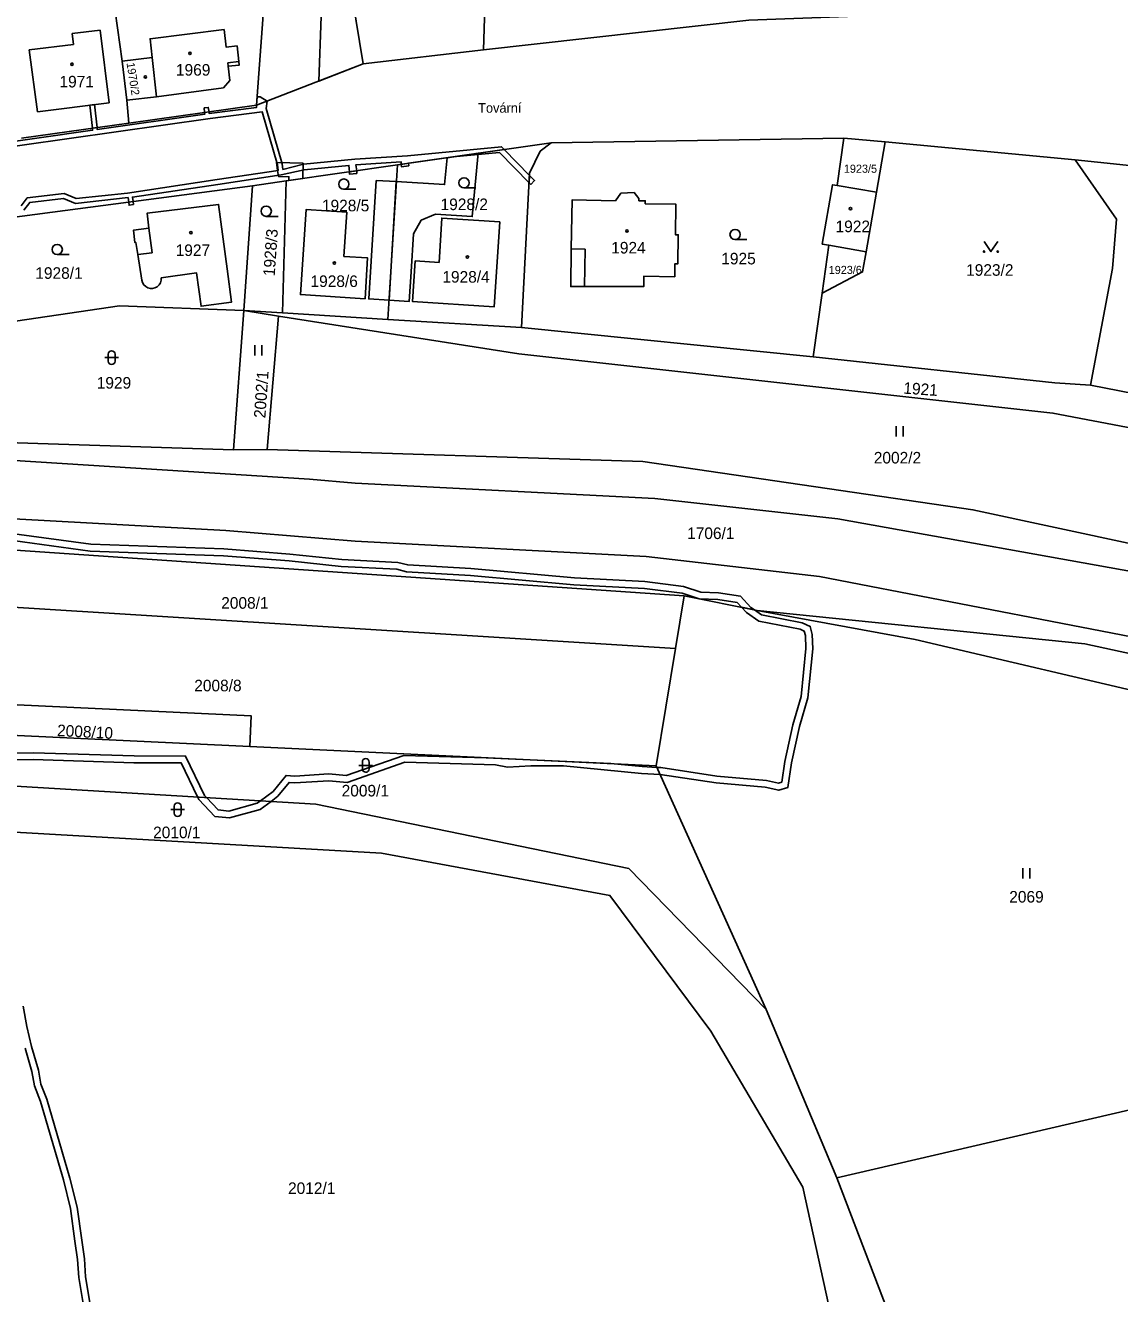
# Model space of a CAD drawing. Extents: x -869103 to -863415, y -1015889 to -1012477.
# Drawn here: x -866188.4 to -866027.8, y -1014341 to -1014154.8 of the extents above; entities that cross this region are included whole.
import ezdxf

# ---------------------------------------------------------------- set-up
doc = ezdxf.new("R2010")
doc.units = 0
for name, color, linetype in [('Hranice parcel', 7, 'Continuous'), ('Parcelní čísla', 7, 'Continuous'), ('Pop  PČ popisy', 7, 'Continuous'), ('Vnitřní kresba', 7, 'Continuous'), ('Věcná břemena k části', 7, 'Continuous'), ('Značky budov', 7, 'Continuous'), ('Značky kultur', 7, 'Continuous')]:
    doc.layers.add(name, color=color, linetype=linetype)

msp = doc.modelspace()

# ---------------------------------------------------------------- linework, layer by layer
at = {"layer": 'Hranice parcel'}
for p, q in [((-866138.87, -1014160.46), (-866142.5, -1014138.05)), ((-866154.49, -1014166.52), (-866153.04, -1014146.61)), ((-866121.17, -1014158.4), (-866120.9, -1014148.5)), ((-866174.24, -1014160.04), (-866175.27, -1014152.7)), ((-866169.82, -1014159.54), (-866174.24, -1014160.04)), ((-866174.24, -1014160.04), (-866173.55, -1014165.79)), ((-866169.17, -1014165.27), (-866169.82, -1014159.54)), ((-866121.17, -1014158.4), (-866138.87, -1014160.46)), ((-866138.87, -1014160.46), (-866154.49, -1014166.52)), ((-866173.55, -1014165.79), (-866169.17, -1014165.27)), ((-866173.27, -1014169.16), (-866173.55, -1014165.79)), ((-866154.49, -1014166.52), (-866173.27, -1014169.16)), ((-866189.02, -1014171.36), (-866173.27, -1014169.16)), ((-866111.25, -1014172.04), (-866068.25, -1014171.34)), ((-866069.23, -1014178.33), (-866068.25, -1014171.34)), ((-866068.25, -1014171.34), (-866062.2, -1014171.91)), ((-866111.25, -1014172.04), (-866133.83, -1014175.29)), ((-866062.2, -1014171.91), (-866063.48, -1014179.29)), ((-866034.28, -1014174.56), (-866062.2, -1014171.91)), ((-866034.28, -1014174.56), (-865998.65, -1014178.17)), ((-866133.83, -1014175.29), (-866150.16, -1014177.64)), ((-866133.83, -1014175.29), (-866135.22, -1014197.96)), ((-866155.11, -1014178.35), (-866196.64, -1014183.82)), ((-866156.38, -1014196.67), (-866155.11, -1014178.35)), ((-866150.16, -1014177.64), (-866155.11, -1014178.35)), ((-866150.69, -1014197.02), (-866150.16, -1014177.64)), ((-866063.48, -1014179.29), (-866069.23, -1014178.33)), ((-866065, -1014188.03), (-866063.48, -1014179.29)), ((-866070.46, -1014187.08), (-866071.43, -1014194.13)), ((-866070.46, -1014187.08), (-866065, -1014188.03)), ((-866071.43, -1014194.13), (-866072.75, -1014203.44)), ((-866157.91, -1014217.13), (-866156.38, -1014196.67)), ((-866150.69, -1014197.02), (-866156.38, -1014196.67)), ((-866156.38, -1014196.67), (-866151.29, -1014197.47)), ((-866135.22, -1014197.96), (-866150.69, -1014197.02)), ((-866152.92, -1014217.07), (-866151.29, -1014197.47)), ((-866115.59, -1014199.16), (-866135.22, -1014197.96)), ((-866072.75, -1014203.44), (-866115.59, -1014199.16)), ((-866004.69, -1014213.05), (-866032.05, -1014207.62)), ((-866195.61, -1014215.89), (-866157.91, -1014217.13)), ((-866152.92, -1014217.07), (-866157.91, -1014217.13)), ((-866097.79, -1014218.85), (-866152.92, -1014217.07)), ((-866194.87, -1014239.95), (-866092.98, -1014246.3)), ((-866091.69, -1014238.54), (-866092.98, -1014246.3)), ((-866081.01, -1014240.68), (-866091.69, -1014238.54)), ((-866092.98, -1014246.3), (-866095.84, -1014263.49)), ((-866155.51, -1014260.67), (-866095.84, -1014263.49)), ((-866079.67, -1014299.28), (-866095.84, -1014263.49)), ((-866069.3, -1014323.97), (-866079.67, -1014299.28)), ((-866069.3, -1014323.97), (-865980.11, -1014303.26)), ((-866069.3, -1014323.97), (-866054.25, -1014363.2))]:
    msp.add_line(p, q, dxfattribs=at)
for points in [[(-865921.78, -1014153.31), (-865958.58, -1014157.78), (-866037.37, -1014152.37), (-866082.21, -1014154.05), (-866121.17, -1014158.4)], [(-866159.27, -1014155.42), (-866170.13, -1014156.76), (-866169.82, -1014159.54)], [(-866169.17, -1014165.27), (-866159.38, -1014163.97), (-866158.41, -1014162.88), (-866158.65, -1014160.81), (-866157.04, -1014160.63), (-866157.1, -1014160.12), (-866157.37, -1014157.82), (-866158.97, -1014158), (-866159.27, -1014155.42)], [(-866564.4, -1014173.04), (-866551.48, -1014178.53), (-866472.75, -1014197.95), (-866443.8, -1014203.39), (-866405.07, -1014207.18), (-866319.44, -1014210.83), (-866244.9, -1014215.2), (-866146.71, -1014221.41), (-866140.03, -1014222.02), (-866096, -1014224.25), (-866069.13, -1014227.25), (-866022.19, -1014235.66), (-865901.45, -1014259.75)], [(-866115.59, -1014199.16), (-866114.4, -1014176.52), (-866112.84, -1014173.27), (-866111.25, -1014172.04)], [(-866032.05, -1014207.62), (-866028.8, -1014190.5), (-866028.25, -1014183.23), (-866034.28, -1014174.56)], [(-866069.23, -1014178.33), (-866069.92, -1014178.21), (-866071.43, -1014186.91), (-866070.46, -1014187.08)], [(-866097.42, -1014180.99), (-866097.42, -1014180.55), (-866098.36, -1014180.54), (-866098.35, -1014180.21), (-866099.06, -1014179.36), (-866101, -1014179.42), (-866101.81, -1014180.54), (-866108.16, -1014180.42), (-866108.3, -1014187.63), (-866108.36, -1014193.14), (-866106.35, -1014193.14), (-866097.66, -1014193.15), (-866097.64, -1014191.64), (-866093.09, -1014191.7), (-866093.07, -1014189.79), (-866092.63, -1014189.79), (-866092.57, -1014185.55), (-866093.01, -1014185.55), (-866092.96, -1014181.04), (-866097.42, -1014180.99)], [(-866168.53, -1014191.84), (-866163.3, -1014191.15), (-866162.65, -1014196.03), (-866158.18, -1014195.42), (-866158.83, -1014190.55), (-866160.07, -1014181.08), (-866170.57, -1014182.39), (-866170.3, -1014184.59), (-866172.59, -1014184.87), (-866172.37, -1014186.69), (-866172.24, -1014186.67), (-866171.95, -1014188.44), (-866171.34, -1014192.21)], [(-866141.69, -1014188.75), (-866138.2, -1014188.95), (-866138.57, -1014194.94), (-866148.06, -1014194.32), (-866147.24, -1014181.84), (-866141.27, -1014182.23), (-866141.69, -1014188.75)], [(-866118.8, -1014183.65), (-866119.62, -1014196.13), (-866131.58, -1014195.35), (-866131.2, -1014189.38), (-866127.71, -1014189.59), (-866127.3, -1014183.1), (-866118.8, -1014183.65)], [(-866065, -1014188.03), (-866065.51, -1014190.99), (-866071.43, -1014194.13)], [(-866171.34, -1014192.21), (-866171.24, -1014192.57), (-866171.05, -1014192.9), (-866170.78, -1014193.16), (-866170.45, -1014193.34), (-866170.09, -1014193.43), (-866169.79, -1014193.44), (-866169.42, -1014193.35), (-866169.09, -1014193.17), (-866168.82, -1014192.9), (-866168.63, -1014192.58), (-866168.53, -1014192.22), (-866168.53, -1014191.84)], [(-866194.26, -1014198.87), (-866174.61, -1014195.99), (-866156.38, -1014196.67)], [(-866151.29, -1014197.47), (-866115.98, -1014203.02), (-866037.57, -1014211.71), (-866006.93, -1014217.55), (-865971.73, -1014226.05), (-865962.1, -1014231.89), (-865944.7, -1014246.85)], [(-866032.05, -1014207.62), (-866037.3, -1014207.29), (-866072.75, -1014203.44)], [(-865989.55, -1014238.72), (-866049.31, -1014225.91), (-866097.79, -1014218.85)], [(-866215.04, -1014225.81), (-866200, -1014226.73), (-866158.99, -1014228.97)], [(-866158.99, -1014228.97), (-866140, -1014230.52), (-866097.29, -1014232.75), (-866071.85, -1014235.72), (-865994.89, -1014250.6), (-865909.52, -1014267.97)], [(-866091.69, -1014238.54), (-866200, -1014231.17), (-866220.1, -1014229.7)], [(-865999.21, -1014261.86), (-866020.25, -1014253.79), (-866057.78, -1014244.98), (-866081.01, -1014240.68)], [(-865968.59, -1014261.8), (-865970.68, -1014260.96), (-865975.77, -1014258.04), (-865994.52, -1014253.9), (-866032.89, -1014245.58), (-866081.01, -1014240.68)], [(-866201.15, -1014254.03), (-866155.28, -1014256.17), (-866155.51, -1014260.67)], [(-866155.51, -1014260.67), (-866200, -1014258.57), (-866203.61, -1014258.39)], [(-866079.67, -1014299.28), (-866099.85, -1014278.57), (-866145.81, -1014269.11), (-866197.27, -1014266.05), (-866208.84, -1014263.82)], [(-866045.86, -1014385.07), (-866057.72, -1014389.65), (-866064.07, -1014372.04), (-866074.29, -1014325.38), (-866087.82, -1014302.45), (-866102.61, -1014282.52), (-866136.18, -1014276.34), (-866198.61, -1014272.74), (-866236.33, -1014264.89)]]:
    msp.add_lwpolyline(points, dxfattribs=at)
at = {"layer": 'Vnitřní kresba'}
for p, q in [((-866177.49, -1014155.5), (-866181.57, -1014156.01)), ((-866181.37, -1014157.6), (-866181.57, -1014156.01)), ((-866176.15, -1014166.15), (-866177.49, -1014155.5)), ((-866187.88, -1014158.41), (-866181.37, -1014157.6)), ((-866187.88, -1014158.41), (-866186.69, -1014167.48)), ((-866157.1, -1014160.12), (-866158.71, -1014160.31)), ((-866158.71, -1014160.31), (-866158.65, -1014160.81)), ((-866186.69, -1014167.48), (-866176.15, -1014166.15)), ((-866170.3, -1014184.59), (-866169.85, -1014188.18)), ((-866106.24, -1014187.67), (-866108.3, -1014187.63)), ((-866106.35, -1014193.14), (-866106.24, -1014187.67)), ((-866171.95, -1014188.44), (-866169.85, -1014188.18))]:
    msp.add_line(p, q, dxfattribs=at)
at = {"layer": 'Věcná břemena k části'}
for points in [[(-866141.42, -1014123.84), (-866147.05, -1014121.83), (-866147.72, -1014123.71), (-866143.94, -1014125.06), (-866144.58, -1014141.96), (-866152.7, -1014141.44), (-866152.83, -1014143.44), (-866144.65, -1014143.96), (-866145.37, -1014162.98), (-866138.87, -1014160.46), (-866142.5, -1014138.05)], [(-866147.05, -1014121.83), (-866147.72, -1014123.71), (-866143.94, -1014125.06), (-866144.58, -1014141.96), (-866152.7, -1014141.44), (-866152.83, -1014143.44), (-866144.65, -1014143.96), (-866145.37, -1014162.98), (-866138.87, -1014160.46), (-866142.5, -1014138.05), (-866141.42, -1014123.84)], [(-866178.61, -1014169.91), (-866177.92, -1014169.81), (-866178.28, -1014166.42), (-866178.97, -1014166.51)], [(-866162.13, -1014167.59), (-866161.48, -1014167.5), (-866161.59, -1014166.84), (-866162.18, -1014166.92)], [(-866118.82, -1014173.46), (-866114.47, -1014177.9), (-866114.42, -1014176.82), (-866118.12, -1014173.03), (-866125.7, -1014174.12)], [(-866147.73, -1014177.29), (-866147.68, -1014175.04), (-866151.58, -1014174.92), (-866151.41, -1014176.12), (-866151.3, -1014176.97), (-866149.76, -1014177.02), (-866149.77, -1014177.58)], [(-866133.98, -1014177.74), (-866135.05, -1014195.14), (-866132.08, -1014195.32), (-866131.79, -1014190.98), (-866131.48, -1014185.38), (-866130.33, -1014183.41), (-866128.25, -1014182.54), (-866122.83, -1014182.87), (-866121.95, -1014173.58), (-866126.53, -1014174.24), (-866126.9, -1014178.17)], [(-866132.13, -1014175.44), (-866132.18, -1014175.05), (-866133.25, -1014175.21), (-866133.21, -1014175.59)], [(-866139.76, -1014176.54), (-866139.8, -1014176.15), (-866140.87, -1014176.3), (-866140.84, -1014176.66)], [(-866114.42, -1014176.82), (-866114.47, -1014177.9), (-866114.24, -1014178.14), (-866113.67, -1014177.58)], [(-866136.92, -1014177.56), (-866138.03, -1014194.95), (-866135.05, -1014195.14), (-866133.98, -1014177.74)], [(-866173.28, -1014180.74), (-866173.21, -1014181.2), (-866172.59, -1014181.09), (-866172.64, -1014180.66)]]:
    msp.add_lwpolyline(points, close=True, dxfattribs=at)
for points in [[(-866188.69, -1014181.93), (-866187.8, -1014180.79), (-866182.84, -1014180.22), (-866181.11, -1014180.95), (-866173.37, -1014180.09), (-866173.28, -1014180.74), (-866172.64, -1014180.66), (-866172.72, -1014180.01), (-866160.19, -1014178.15), (-866150.87, -1014176.73), (-866147.49, -1014176), (-866140.95, -1014175.35), (-866140.87, -1014176.3), (-866139.8, -1014176.15), (-866139.91, -1014175.26), (-866133.28, -1014174.83), (-866133.25, -1014175.21), (-866132.18, -1014175.05), (-866125.7, -1014174.12), (-866118.12, -1014173.03), (-866118.52, -1014172.62), (-866132.36, -1014173.97), (-866140.09, -1014174.46), (-866147.63, -1014175.2), (-866150.63, -1014175.95), (-866150.76, -1014175.13), (-866153.1, -1014167), (-866152.93, -1014165.91), (-866153.96, -1014165.3), (-866154.4, -1014165.27), (-866154.49, -1014166.52), (-866154.52, -1014166.87), (-866161.44, -1014167.76), (-866161.48, -1014167.5), (-866162.13, -1014167.59), (-866162.11, -1014167.85), (-866177.89, -1014170.1), (-866177.92, -1014169.81), (-866178.61, -1014169.91), (-866178.58, -1014170.2), (-866195.66, -1014172.61)], [(-866195.88, -1014173.35), (-866161.33, -1014168.45), (-866153.7, -1014167.47), (-866151.44, -1014175.29), (-866151.32, -1014176.09), (-866160.29, -1014177.45), (-866173.46, -1014179.41), (-866181.01, -1014180.23), (-866182.74, -1014179.5), (-866188.18, -1014180.13), (-866189.07, -1014181.27)], [(-866194.58, -1014229.85), (-866178.94, -1014231.97), (-866159.36, -1014232.67), (-866149.71, -1014233.42), (-866142.08, -1014234.23), (-866133.9, -1014234.65), (-866132.47, -1014235.01), (-866123.11, -1014235.56), (-866107.9, -1014236.93), (-866097.56, -1014237.46), (-866092.03, -1014238.16), (-866089.49, -1014238.98), (-866086.79, -1014239.1), (-866083.95, -1014239.53), (-866083.3, -1014240.22), (-866081.4, -1014240.6), (-866081.91, -1014240.24), (-866083.45, -1014238.59), (-866086.69, -1014238.1), (-866089.27, -1014238.02), (-866091.81, -1014237.18), (-866097.48, -1014236.46), (-866107.82, -1014235.93), (-866123.03, -1014234.56), (-866132.31, -1014234.01), (-866133.76, -1014233.65), (-866142, -1014233.23), (-866149.61, -1014232.42), (-866159.3, -1014231.67), (-866178.86, -1014230.97), (-866194.48, -1014228.85)], [(-866141.21, -1014265.93), (-866132.74, -1014262.99), (-866119.42, -1014263.35), (-866117.66, -1014263.7), (-866114.21, -1014263.49), (-866109.42, -1014263.51), (-866097.97, -1014264.62), (-866095.26, -1014264.77), (-866087.03, -1014266), (-866079.8, -1014266.65), (-866077.82, -1014267.08), (-866076.48, -1014266.68), (-866075.93, -1014263.05), (-866074.78, -1014257.74), (-866073.54, -1014253.52), (-866072.84, -1014246.32), (-866072.92, -1014244.24), (-866073.21, -1014243.03), (-866074.38, -1014242.5), (-866080.34, -1014241.35), (-866081.4, -1014240.6), (-866083.3, -1014240.22), (-866082.57, -1014241), (-866080.74, -1014242.29), (-866074.68, -1014243.46), (-866074.07, -1014243.73), (-866073.92, -1014244.38), (-866073.84, -1014246.3), (-866074.52, -1014253.32), (-866075.74, -1014257.5), (-866076.91, -1014262.87), (-866077.38, -1014265.9), (-866077.86, -1014266.04), (-866079.64, -1014265.65), (-866086.91, -1014265), (-866095.16, -1014263.77), (-866095.73, -1014263.74), (-866097.89, -1014263.62), (-866102.49, -1014263.18), (-866120.79, -1014262.31), (-866132.9, -1014261.99), (-866141.33, -1014264.91), (-866143.87, -1014264.7), (-866148.86, -1014265.01), (-866150.16, -1014264.91), (-866152.08, -1014267.26), (-866153.91, -1014268.63), (-866154.4, -1014268.99), (-866158.55, -1014270.14), (-866160.15, -1014269.98), (-866161.87, -1014268.15), (-866162.13, -1014267.88), (-866164.93, -1014262.07), (-866172.48, -1014262.06), (-866187.31, -1014261.6), (-866190.78, -1014261.64)], [(-866190.42, -1014262.64), (-866187.31, -1014262.6), (-866172.5, -1014263.06), (-866165.55, -1014263.07), (-866163.15, -1014268.08), (-866162.97, -1014268.46), (-866160.63, -1014270.94), (-866158.47, -1014271.16), (-866153.96, -1014269.91), (-866152.37, -1014268.72), (-866151.38, -1014267.98), (-866149.72, -1014265.95), (-866148.86, -1014266.01), (-866143.89, -1014265.7), (-866141.21, -1014265.93)], [(-866178.12, -1014347.52), (-866179.61, -1014338.52), (-866179.78, -1014335.87), (-866180.18, -1014333.16), (-866180.82, -1014328.29), (-866181.91, -1014324.03), (-866185.3, -1014312.45), (-866186.17, -1014310.23), (-866186.5, -1014308.18), (-866187.54, -1014304.7), (-866188.24, -1014301.79), (-866188.76, -1014298.81)], [(-866188.5, -1014304.96), (-866187.48, -1014308.4), (-866187.13, -1014310.49), (-866186.24, -1014312.77), (-866182.87, -1014324.29), (-866181.8, -1014328.47), (-866181.18, -1014333.3), (-866180.78, -1014335.97), (-866180.61, -1014338.64), (-866179.1, -1014347.72)]]:
    msp.add_lwpolyline(points, dxfattribs=at)
at = {"layer": 'Značky budov'}
for centre in [(-866164.29, -1014158.91), (-866181.61, -1014160.5), (-866170.83, -1014162.37), (-866067.29, -1014181.69), (-866164.15, -1014185.24), (-866100.11, -1014184.97), (-866143.08, -1014189.7), (-866123.53, -1014188.82)]:
    msp.add_circle(centre, 0.175, dxfattribs=at)
at = {"layer": 'Značky kultur'}
for p, q in [((-866124.04, -1014178.67), (-866122.29, -1014178.67)), ((-866141.69, -1014178.85), (-866139.94, -1014178.85)), ((-866153.08, -1014182.84), (-866151.33, -1014182.84)), ((-866084.24, -1014186.26), (-866082.49, -1014186.26)), ((-866183.77, -1014188.46), (-866182.02, -1014188.46)), ((-866154.75, -1014203.26), (-866154.75, -1014201.76)), ((-866153.75, -1014203.26), (-866153.75, -1014201.76)), ((-866176.78, -1014203.58), (-866174.78, -1014203.58)), ((-866176.28, -1014203.08), (-866176.28, -1014204.08)), ((-866175.28, -1014204.08), (-866175.28, -1014203.08)), ((-866060.56, -1014215.15), (-866060.56, -1014213.65)), ((-866059.56, -1014215.15), (-866059.56, -1014213.65)), ((-866139.47, -1014263.45), (-866137.47, -1014263.45)), ((-866138.97, -1014262.95), (-866138.97, -1014263.95)), ((-866137.97, -1014263.95), (-866137.97, -1014262.95)), ((-866167.09, -1014269.94), (-866165.09, -1014269.94)), ((-866166.59, -1014269.44), (-866166.59, -1014270.44)), ((-866165.59, -1014270.44), (-866165.59, -1014269.44)), ((-866041.97, -1014280.03), (-866041.97, -1014278.53)), ((-866040.97, -1014280.03), (-866040.97, -1014278.53))]:
    msp.add_line(p, q, dxfattribs=at)
msp.add_lwpolyline([(-866047.67, -1014186.51), (-866046.67, -1014188.01), (-866045.67, -1014186.51)], dxfattribs=at)
for centre, radius in [((-866141.69, -1014178.1), 0.75), ((-866124.04, -1014177.92), 0.75), ((-866153.08, -1014182.09), 0.75), ((-866084.24, -1014185.51), 0.75), ((-866183.77, -1014187.71), 0.75), ((-866047.67, -1014188.01), 0.1), ((-866045.67, -1014188.01), 0.1)]:
    msp.add_circle(centre, radius, dxfattribs=at)
for centre, start, end in [((-866175.78, -1014203.08), 0, 180), ((-866175.78, -1014204.08), 180, 359.9879), ((-866138.47, -1014262.95), 0, 180), ((-866138.47, -1014263.95), 180, 359.9879), ((-866166.09, -1014269.44), 0, 180), ((-866166.09, -1014270.44), 180, 359.9879)]:
    msp.add_arc(centre, 0.5, start, end, dxfattribs=at)

# ---------------------------------------------------------------- texts
at = {"layer": 'Parcelní čísla'}
for s, height, rotation, p in [('1970/2', 1.19, 279, (-866173.6, -1014160.34)), ('1928/3', 1.7, 86, (-866151.84, -1014191.68)), ('2002/1', 1.7, 86, (-866153.21, -1014212.51)), ('1921', 1.7, 356, (-866059.57, -1014208.86)), ('2008/10', 1.7, 357, (-866183.83, -1014259.13))]:
    msp.add_text(s, height=height, rotation=rotation, dxfattribs=at).set_placement(p)
for s, height, p in [('1969', 1.7, (-866166.34, -1014162.18)), ('1971', 1.7, (-866183.44, -1014163.91)), ('1923/5', 1.19, (-866068.26, -1014176.44)), ('1928/5', 1.7, (-866144.9, -1014182.1)), ('1928/2', 1.7, (-866127.48, -1014181.92)), ('1922', 1.7, (-866069.48, -1014185.16)), ('1927', 1.7, (-866166.38, -1014188.66)), ('1924', 1.7, (-866102.42, -1014188.29)), ('1925', 1.7, (-866086.26, -1014189.89)), ('1923/2', 1.7, (-866050.31, -1014191.56)), ('1928/1', 1.7, (-866186.99, -1014192.01)), ('1928/6', 1.7, (-866146.58, -1014193.21)), ('1928/4', 1.7, (-866127.22, -1014192.57)), ('1923/6', 1.19, (-866070.49, -1014191.3)), ('1929', 1.7, (-866177.97, -1014208.13)), ('2002/2', 1.7, (-866063.87, -1014219.12)), ('1706/1', 1.7, (-866091.28, -1014230.21)), ('2008/1', 1.7, (-866159.69, -1014240.44)), ('2008/8', 1.7, (-866163.65, -1014252.57)), ('2009/1', 1.7, (-866142.01, -1014268)), ('2010/1', 1.7, (-866169.69, -1014274.13)), ('2069', 1.7, (-866043.98, -1014283.58)), ('2012/1', 1.7, (-866149.88, -1014326.36))]:
    msp.add_text(s, height=height, dxfattribs=at).set_placement(p)
at = {"layer": 'Pop  PČ popisy'}
msp.add_text('Tovární', height=1.4, dxfattribs=at).set_placement((-866121.96, -1014167.62))

doc.saveas('drawing.dxf')
